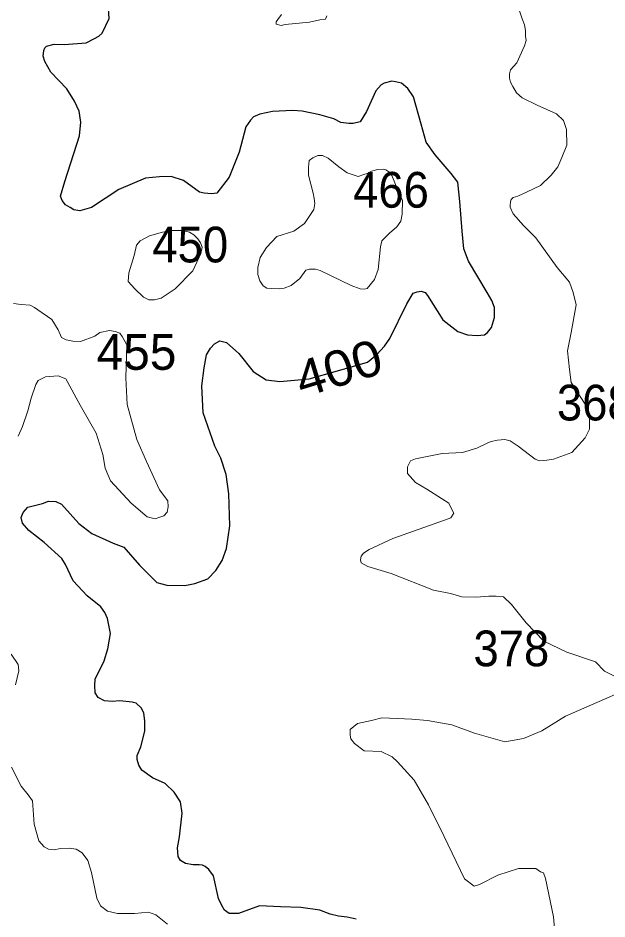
# Model space of a CAD drawing. Extents: x 445.4 to 500, y 8728.7 to 8784.
# Drawn here: x 477.407 to 480.043, y 8763.931 to 8767.967 of the extents above; entities that cross this region are included whole.
import ezdxf
from ezdxf.enums import TextEntityAlignment as Align

# ---------------------------------------------------------------- set-up
doc = ezdxf.new("R2010")
doc.units = 0
doc.header["$LTSCALE"] = 0.064
doc.layers.add('1', color=7, linetype='Continuous', lineweight=25)
doc.layers.add('2', color=7, linetype='Continuous', lineweight=13)
doc.layers.add('21', color=7, linetype='Continuous')
doc.layers.add('61', color=7, linetype='Continuous')

msp = doc.modelspace()

# ---------------------------------------------------------------- linework, layer by layer
at = {"layer": '1'}
for points in [[(479.4187, 8766.5483), (479.4621, 8766.5449), (479.4956, 8766.5483), (479.509, 8766.5583), (479.5257, 8766.58), (479.5391, 8766.6251), (479.5391, 8766.6702), (479.5274, 8766.7019), (479.5073, 8766.737), (479.4235, 8766.8783), (479.4018, 8766.9334), (479.3951, 8767.0119), (479.385, 8767.1455), (479.375, 8767.2307), (479.3459, 8767.2702), (479.274, 8767.3537), (479.2338, 8767.4105), (479.2121, 8767.4906), (479.177, 8767.6142), (479.1519, 8767.651), (479.1234, 8767.6743), (479.0967, 8767.681), (479.08, 8767.6844), (479.0465, 8767.6743), (479.0331, 8767.6677), (479.008, 8767.6409), (478.9662, 8767.5474), (478.9378, 8767.5023), (478.9077, 8767.494), (478.8876, 8767.494), (478.8525, 8767.499), (478.8207, 8767.5157), (478.7572, 8767.5324), (478.6786, 8767.5491), (478.6351, 8767.5524), (478.5468, 8767.5473), (478.4899, 8767.5356), (478.4615, 8767.5239), (478.4481, 8767.5089), (478.4263, 8767.4788), (478.3962, 8767.3653), (478.3528, 8767.2534), (478.2967, 8767.1828), (478.2725, 8767.1799), (478.2407, 8767.1815), (478.219, 8767.1866), (478.1471, 8767.2383), (478.0919, 8767.2567), (478.04, 8767.255), (477.9782, 8767.25), (477.8577, 8767.1983), (477.7357, 8767.1181), (477.6838, 8767.103), (477.6571, 8767.1081), (477.6403, 8767.1181), (477.6203, 8767.1298), (477.6052, 8767.1498), (477.5969, 8767.1682), (477.6169, 8767.235), (477.6822, 8767.4388), (477.6888, 8767.5006), (477.6805, 8767.549), (477.6604, 8767.5941), (477.6253, 8767.6489), (477.5534, 8767.724), (477.5266, 8767.7725), (477.5195, 8767.796), (477.5233, 8767.8209), (477.5266, 8767.8326), (477.535, 8767.8409), (477.5684, 8767.8493), (477.6136, 8767.8476), (477.7123, 8767.856), (477.749, 8767.8743), (477.7691, 8767.886), (477.7842, 8767.8994), (477.8143, 8767.9645), (477.8109, 8768.0297)], [(478.3183, 8763.9942), (478.3049, 8764.0226), (478.2815, 8764.1245), (478.2609, 8764.1525), (478.2442, 8764.1659), (478.2325, 8764.1726), (478.2175, 8764.1742), (478.1907, 8764.1742), (478.1573, 8764.1792), (478.1338, 8764.1926), (478.1238, 8764.211), (478.1205, 8764.2494), (478.1305, 8764.2995), (478.1422, 8764.4047), (478.1338, 8764.4565), (478.1054, 8764.4999), (478.0653, 8764.5383), (478.0089, 8764.5634), (477.9616, 8764.5985), (477.9482, 8764.6202), (477.9399, 8764.6452), (477.9399, 8764.6636), (477.9561, 8764.7017), (477.9745, 8764.7719), (477.9745, 8764.8187), (477.9695, 8764.8537), (477.9594, 8764.8754), (477.936, 8764.8972), (477.9176, 8764.9022), (477.8624, 8764.9088), (477.829, 8764.9055), (477.7939, 8764.9088), (477.7654, 8764.9239), (477.753, 8764.9442), (477.7504, 8764.9773), (477.7521, 8765.0057), (477.7925, 8765.0869), (477.8092, 8765.142), (477.8209, 8765.2105), (477.8075, 8765.2773), (477.7958, 8765.304), (477.7774, 8765.3291), (477.7172, 8765.3792), (477.6536, 8765.446), (477.6202, 8765.5195), (477.6035, 8765.5462), (477.5244, 8765.6176), (477.4558, 8765.671), (477.4274, 8765.7044), (477.4207, 8765.7295), (477.4307, 8765.7512), (477.4508, 8765.7762), (477.516, 8765.7929), (477.5428, 8765.8029), (477.5762, 8765.8013), (477.6013, 8765.7896), (477.6799, 8765.7027), (477.7367, 8765.6576), (477.8328, 8765.6149), (477.8813, 8765.5965), (477.9515, 8765.5163), (478.0285, 8765.4378), (478.0736, 8765.4261), (478.1539, 8765.4245), (478.199, 8765.4345), (478.2559, 8765.4545), (478.2931, 8765.4921), (478.3215, 8765.5372), (478.3399, 8765.5907), (478.3549, 8765.6926), (478.3499, 8765.8362), (478.3382, 8765.9214), (478.3144, 8765.9958), (478.2877, 8766.0492), (478.2358, 8766.1979), (478.2291, 8766.3198), (478.2401, 8766.3991), (478.2502, 8766.4576), (478.2686, 8766.4876), (478.287, 8766.5077), (478.3104, 8766.521), (478.3405, 8766.5127), (478.3957, 8766.4642), (478.4592, 8766.3841), (478.5178, 8766.3457), (478.5796, 8766.339), (478.7101, 8766.3507), (478.8372, 8766.3857), (478.971, 8766.4258), (479.0128, 8766.4592), (479.0479, 8766.4976), (479.0713, 8766.531), (479.1477, 8766.6869), (479.176, 8766.7342), (479.1929, 8766.7404), (479.2113, 8766.7437), (479.2297, 8766.737), (479.2397, 8766.7237), (479.3083, 8766.6151), (479.3752, 8766.5633), (479.4187, 8766.5483)], [(478.9203, 8763.9307), (478.8802, 8763.9391), (478.8417, 8763.9441), (478.8049, 8763.9524), (478.7581, 8763.9708), (478.6728, 8763.9825), (478.5825, 8763.9858), (478.4872, 8763.9908), (478.3935, 8763.9558), (478.3517, 8763.9558), (478.3317, 8763.9708), (478.3183, 8763.9942)]]:
    msp.add_lwpolyline(points, dxfattribs=at)
at = {"layer": '2'}
for points in [[(479.61, 8766.0728), (479.6455, 8766.0483), (479.7219, 8765.9911), (479.741, 8765.9829), (479.7737, 8765.9856), (479.8037, 8765.9911), (479.8856, 8766.021), (479.9456, 8766.0865), (479.9648, 8766.1246), (479.9648, 8766.1819), (479.9429, 8766.2418), (479.8938, 8766.3181), (479.8829, 8766.3345), (479.8747, 8766.3917), (479.8665, 8766.4762), (479.8829, 8766.558), (479.9049, 8766.6827), (479.8912, 8766.7372), (479.8749, 8766.7835), (479.8203, 8766.849), (479.7248, 8766.9825), (479.6696, 8767.0376), (479.6238, 8767.0896), (479.61, 8767.1194), (479.61, 8767.1289), (479.611, 8767.1427), (479.6142, 8767.1544), (479.6227, 8767.1629), (479.644, 8767.1682), (479.6855, 8767.1874), (479.7451, 8767.2171), (479.794, 8767.2628), (479.8231, 8767.3008), (479.8412, 8767.3422), (479.8635, 8767.3964), (479.8614, 8767.4676), (479.8486, 8767.5069), (479.8178, 8767.5377), (479.7305, 8767.576), (479.663, 8767.6085), (479.6385, 8767.6309), (479.6215, 8767.6606), (479.6109, 8767.6797), (479.6066, 8767.6978), (479.6066, 8767.7169), (479.6119, 8767.735), (479.6396, 8767.7658), (479.6747, 8767.8423), (479.6822, 8767.8652), (479.679, 8767.8854), (479.6779, 8767.9109), (479.6737, 8767.9354), (479.6631, 8767.963), (479.6365, 8768.0448)], [(478.79, 8767.9757), (478.7829, 8767.9615), (478.7573, 8767.9587), (478.7118, 8767.9473), (478.6024, 8767.9374), (478.5853, 8767.9331), (478.5626, 8767.9388), (478.5626, 8767.9501), (478.5697, 8767.9601), (478.5867, 8767.9828)], [(477.3874, 8766.6878), (477.421, 8766.6841), (477.4613, 8766.6799), (477.4807, 8766.6702), (477.496, 8766.6591), (477.5585, 8766.6161), (477.5863, 8766.5703), (477.6016, 8766.5357), (477.6224, 8766.5246), (477.6529, 8766.519), (477.6863, 8766.5176), (477.7502, 8766.5412), (477.7739, 8766.5576), (477.8168, 8766.5676), (477.8418, 8766.562), (477.8627, 8766.5551), (477.8738, 8766.5398), (477.8938, 8766.5026), (477.8896, 8766.3547), (477.8954, 8766.2357), (477.9382, 8766.0789), (477.9816, 8765.9806), (478.0407, 8765.8535), (478.0782, 8765.8047), (478.0793, 8765.7774), (478.0748, 8765.7536), (478.0599, 8765.737), (478.0367, 8765.7293), (478.0213, 8765.7241), (477.9852, 8765.7319), (477.913, 8765.7936), (477.8203, 8765.894), (477.7971, 8765.9506), (477.7868, 8766.0124), (477.7575, 8766.1066), (477.6853, 8766.2327), (477.6209, 8766.3511), (477.5874, 8766.364), (477.5307, 8766.3588), (477.4972, 8766.3434), (477.4869, 8766.3254), (477.4663, 8766.2636), (477.4508, 8766.207), (477.4276, 8766.1375), (477.407, 8766.0937)], [(480.0792, 8765.017), (480.0328, 8765.0416), (479.9918, 8765.0831), (479.8636, 8765.1267), (479.7599, 8765.1758), (479.6808, 8765.2575), (479.6153, 8765.3393), (479.5798, 8765.3747), (479.547, 8765.3775), (479.5143, 8765.3775), (479.4597, 8765.372), (479.3942, 8765.3747), (479.3424, 8765.3884), (479.266, 8765.4047), (479.0777, 8765.4783), (478.9727, 8765.5097), (478.9427, 8765.5261), (478.9399, 8765.5397), (478.9427, 8765.5561), (478.9536, 8765.5697), (478.9781, 8765.586), (479.0846, 8765.6351), (479.3165, 8765.7169), (479.3438, 8765.7278), (479.3438, 8765.7278), (479.3575, 8765.7496), (479.3465, 8765.7714), (479.3356, 8765.7932), (479.2374, 8765.8559), (479.1855, 8765.8859), (479.1501, 8765.9268), (479.1501, 8765.9268), (479.1501, 8765.9567), (479.1501, 8765.9567), (479.1637, 8765.984), (479.1855, 8765.9922), (479.3056, 8766.0167), (479.3971, 8766.021), (479.4599, 8766.0401), (479.5063, 8766.0619), (479.5254, 8766.0701), (479.5527, 8766.0756), (479.5854, 8766.0783), (479.61, 8766.0728)], [(477.377, 8765.1176), (477.4077, 8765.0716), (477.4108, 8765.0425), (477.3951, 8764.9799)], [(479.8271, 8763.669), (479.8035, 8763.9416), (479.7679, 8764.1132), (479.7597, 8764.1378), (479.746, 8764.1432), (479.7242, 8764.1568), (479.6478, 8764.1568), (479.555, 8764.1269), (479.4732, 8764.086), (479.4486, 8764.0778), (479.4486, 8764.0778), (479.4049, 8764.1105), (479.3122, 8764.304), (479.2439, 8764.443), (479.18, 8764.5535), (479.1063, 8764.6353), (479.0818, 8764.6571), (479.0326, 8764.6816), (478.9562, 8764.6844), (478.9126, 8764.7171), (478.8962, 8764.7389), (478.8935, 8764.7552), (478.8935, 8764.7798), (478.9262, 8764.807), (478.989, 8764.8207), (479.0354, 8764.8316), (479.1036, 8764.8288), (479.1691, 8764.8261), (479.24, 8764.8207), (479.3492, 8764.8016), (479.4502, 8764.7634), (479.5853, 8764.7254), (479.6699, 8764.739), (479.7518, 8764.7744), (479.8582, 8764.8399), (480.0328, 8764.9162), (480.0929, 8764.9434)], [(477.3782, 8764.6106), (477.4216, 8764.5269), (477.4523, 8764.4871), (477.4722, 8764.4611), (477.4799, 8764.3554), (477.4999, 8764.2818), (477.5244, 8764.2542), (477.5428, 8764.2435), (477.5704, 8764.2404), (477.595, 8764.2466), (477.6379, 8764.2481), (477.6671, 8764.2435), (477.6936, 8764.2273), (477.7197, 8764.1936), (477.7366, 8764.14), (477.7596, 8764.0251), (477.7764, 8763.9899), (477.8071, 8763.9669), (477.8516, 8763.9561), (477.9283, 8763.9561), (477.9912, 8763.9623), (478.0234, 8763.95), (478.0756, 8763.9087)]]:
    msp.add_lwpolyline(points, dxfattribs=at)
for points in [[(479.1284, 8767.1487), (479.1041, 8767.2026), (479.0797, 8767.2617), (479.0675, 8767.2773), (479.0536, 8767.286), (479.0414, 8767.2895), (479.017, 8767.2877), (478.9892, 8767.2808), (478.9701, 8767.2704), (478.9544, 8767.2652), (478.93, 8767.2565), (478.9022, 8767.2652), (478.8796, 8767.2738), (478.843, 8767.2999), (478.7958, 8767.3386), (478.7697, 8767.3508), (478.7489, 8767.3508), (478.7262, 8767.3403), (478.7106, 8767.3282), (478.7071, 8767.2986), (478.7071, 8767.2621), (478.728, 8767.1822), (478.7332, 8767.1579), (478.7349, 8767.1353), (478.7315, 8767.1092), (478.6897, 8767.0466), (478.641, 8767.0119), (478.5661, 8766.9876), (478.5192, 8766.9389), (478.4911, 8766.8942), (478.4807, 8766.849), (478.4807, 8766.8177), (478.4894, 8766.7899), (478.505, 8766.7673), (478.5207, 8766.7569), (478.5398, 8766.7551), (478.5781, 8766.7534), (478.599, 8766.7569), (478.6303, 8766.769), (478.6686, 8766.8003), (478.6947, 8766.8368), (478.7121, 8766.842), (478.7382, 8766.842), (478.7591, 8766.8351), (478.8983, 8766.769), (478.9383, 8766.7534), (478.9557, 8766.7517), (478.9697, 8766.7551), (479.0027, 8766.7951), (479.0184, 8766.8403), (479.0288, 8766.9411), (479.0347, 8766.9682), (479.0521, 8766.9856), (479.0695, 8767.003), (479.1026, 8767.0308), (479.12, 8767.0568), (479.1269, 8767.0881)], [(478.0537, 8767.0078), (477.9951, 8766.9909), (477.9534, 8766.9693), (477.938, 8766.9493), (477.9272, 8766.903), (477.9025, 8766.826), (477.8994, 8766.786), (477.9303, 8766.7536), (477.9688, 8766.7166), (477.992, 8766.7043), (478.0182, 8766.7043), (478.0475, 8766.712), (478.1108, 8766.7536), (478.1895, 8766.8337), (478.2249, 8766.9123), (478.2311, 8766.94), (478.2234, 8766.96), (478.2126, 8766.977), (478.1941, 8766.9955), (478.174, 8767.0078), (478.1432, 8767.0155), (478.0969, 8767.0155)]]:
    msp.add_lwpolyline(points, close=True, dxfattribs=at)

# ---------------------------------------------------------------- texts
at = {"layer": '21', "width": 0.95}
for s, p in [('466', (478.907, 8767.1171)), ('450', (478.0085, 8766.872)), ('368', (479.8192, 8766.1641)), ('378', (479.4455, 8765.0632))]:
    msp.add_text(s, height=0.16, dxfattribs=at).set_placement(p)
at = {"layer": '21'}
msp.add_text('455', height=0.16, dxfattribs=at).set_placement((477.7589, 8766.391))
at = {"layer": '61', "width": 1.1}
msp.add_text('400', height=0.16, rotation=17.027, dxfattribs=at).set_placement((478.8651, 8766.3223), align=Align.CENTER)

doc.saveas('drawing.dxf')
